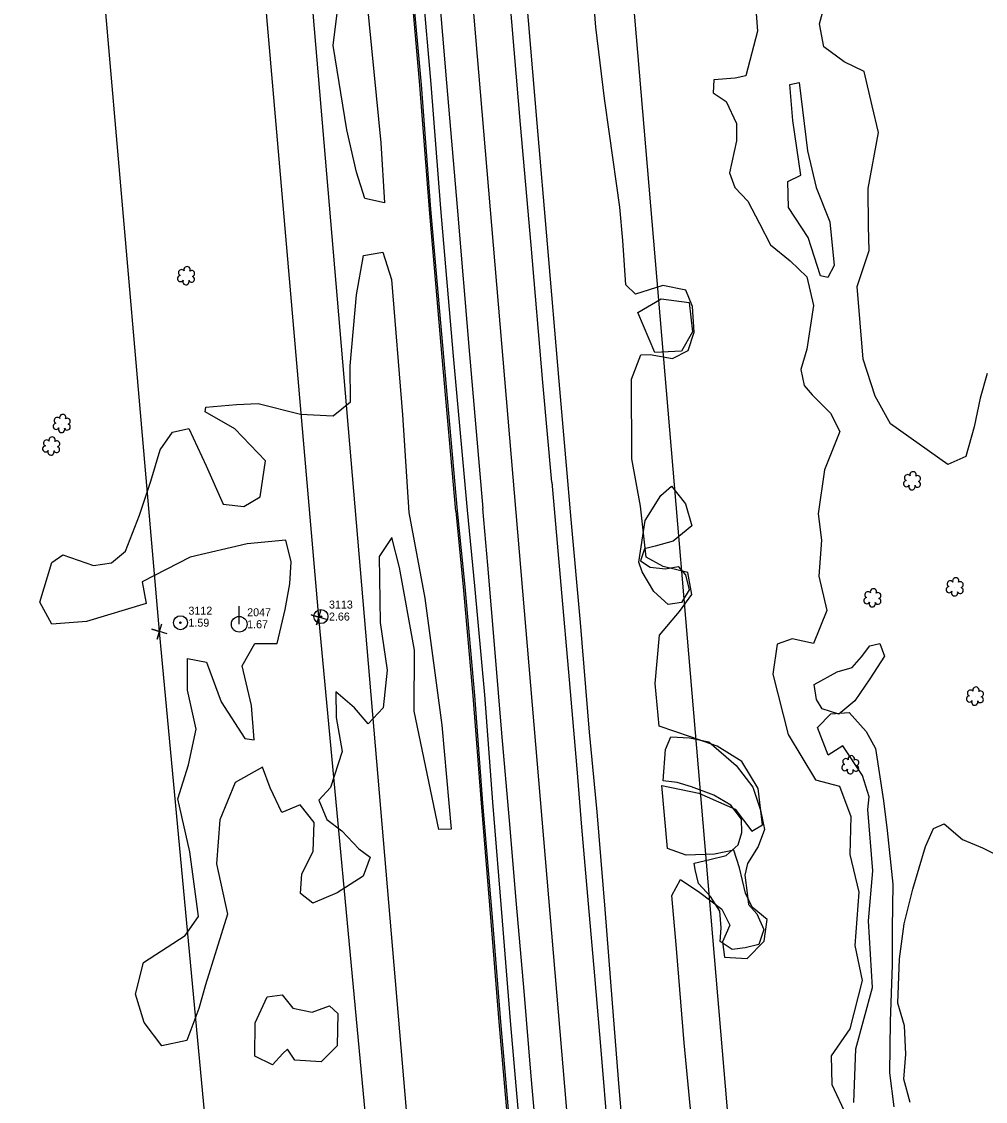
# Model space of a CAD drawing. Extents: x 3040896 to 3051146, y 687568 to 732976.
# Drawn here: x 3045514.6 to 3045815.7, y 714746.1 to 715083.3 of the extents above; entities that cross this region are included whole.
import ezdxf

# ---------------------------------------------------------------- set-up
doc = ezdxf.new("R2010")
doc.units = 0
for name, color, linetype in [('Exist Horizontal Alignment', 7, 'Continuous'), ('Exist Other Culture Anchor (Guy Wire) CELL', 7, 'Continuous'), ('Exist Other Culture Anchor (Guy Wire) Cogo Elevation', 7, 'Continuous'), ('Exist Other Culture Anchor (Guy Wire) Cogo Number', 7, 'Continuous'), ('Exist Other Culture Area Outline', 7, 'Continuous'), ('Exist Property Corner CELL', 7, 'Continuous'), ('Exist Right of Way Easement Line', 7, 'Continuous'), ('Exist Right of Way Line', 7, 'Continuous'), ('Exist Roads EOP', 7, 'Continuous'), ('Exist Roads EOT', 7, 'Continuous'), ('Exist Utilities Power Pole CELL', 7, 'Continuous'), ('Exist Utilities Power Pole Cogo Elevation', 7, 'Continuous'), ('Exist Utilities Power Pole Cogo Number', 7, 'Continuous'), ('Exist Utilities Telephone UG Cable', 7, 'Continuous'), ('Exist Utilities Telephone UG FO', 7, 'Continuous'), ('Exist Vegetation Hedge Row', 7, 'Continuous'), ('Exist Vegetation Shrub CELL', 7, 'Continuous')]:
    doc.layers.add(name, color=color, linetype=linetype)

# ---------------------------------------------------------------- blocks, each defined once
blk = doc.blocks.new('EXIST UTILITIES POWER POLE')
at = {"layer": 'Exist Utilities Power Pole CELL'}
for q in [(0, 0.1125), (0, 0)]:
    blk.add_line((0, 0), q, dxfattribs=at)
blk.add_circle((0, 0), 0.049, dxfattribs=at)
blk = doc.blocks.new('EXIST OTHER CULTURE ANCHOR (GUY WIRE)')
at = {"layer": 'Exist Other Culture Anchor (Guy Wire) CELL'}
for radius in [0.0436, 0.0048]:
    blk.add_circle((0, 0), radius, dxfattribs=at)

msp = doc.modelspace()

# ---------------------------------------------------------------- linework, layer by layer
at = {"layer": 'Exist Horizontal Alignment'}
msp.add_line((3045757.69, 713888.07), (3045519.22, 716692.74), dxfattribs=at)
at = {"layer": 'Exist Other Culture Area Outline'}
for points in [[(3045764.17, 715003.91), (3045760.28, 715015.93), (3045754.21, 715025.25), (3045753.91, 715033.44), (3045757.99, 715035.41), (3045755.51, 715052.49), (3045754.57, 715063.69), (3045757.46, 715064.38), (3045760.05, 715043.03), (3045762.78, 715031.51), (3045767.06, 715020.84), (3045768.42, 715007.22), (3045766.46, 715003.4), (3045764.17, 715003.91)], [(3045712.39, 714980.04), (3045707.04, 714992.45), (3045714.39, 714996.79), (3045723.12, 714995.65), (3045724.2, 714986.51), (3045720.76, 714980.42), (3045712.39, 714980.04)], [(3045714.28, 714935.31), (3045717.58, 714938.23), (3045721.95, 714932.71), (3045724, 714925.88), (3045718.09, 714921.05), (3045712.51, 714919.54), (3045709.17, 714918.7), (3045707.95, 714914.98), (3045710.94, 714912.99), (3045715.78, 714912.45), (3045719.68, 714913.14), (3045721.96, 714910.53), (3045723.12, 714905.88), (3045720.7, 714901.96), (3045716.57, 714901.34), (3045712.04, 714905.37), (3045708.44, 714911.49), (3045707.36, 714914.55), (3045709.43, 714927.51), (3045714.28, 714935.31)], [(3045774.61, 714745.78), (3045775.21, 714762.56), (3045780.44, 714781.71), (3045779.2, 714802.57), (3045780.53, 714818.12), (3045778.98, 714837.34), (3045779.38, 714841.28), (3045777.25, 714847.94), (3045771.17, 714857.15), (3045766.5, 714854.28), (3045763.22, 714862.87), (3045767.35, 714867.17), (3045773.09, 714867.55), (3045778.41, 714861.65), (3045781.3, 714856.29), (3045783.79, 714839.96), (3045784.98, 714830.74)], [(3045717.42, 714859.98), (3045723.24, 714859.72), (3045729.28, 714858.37), (3045737.85, 714851.05), (3045743.05, 714844.28), (3045745.45, 714837.13), (3045746.69, 714831.03), (3045744.71, 714825.77), (3045741.36, 714820.4), (3045740.51, 714816.79), (3045741.28, 714811.21), (3045741.7, 714807.6), (3045744.28, 714804.72), (3045746.48, 714799.78), (3045744.85, 714795.17), (3045740.6, 714794.1), (3045736.52, 714793.54), (3045732.76, 714796.05), (3045733.12, 714800.32), (3045732.68, 714805.57), (3045729.74, 714810.17), (3045726.03, 714814.17), (3045724.99, 714818.58), (3045724.68, 714820.51), (3045729.57, 714821.69), (3045734.64, 714822.88), (3045738.44, 714826.21), (3045739.54, 714830.08), (3045739.5, 714834.24), (3045736.17, 714838.67), (3045730.87, 714841.73), (3045723.86, 714844.34), (3045719.33, 714845.77), (3045715.02, 714846.27), (3045715.71, 714856.06), (3045717.42, 714859.98)], [(3045784.98, 714830.74), (3045786.78, 714814), (3045786.52, 714800.08), (3045786.52, 714788.82), (3045785.87, 714771.09), (3045785.76, 714755.09), (3045787.05, 714744.38)]]:
    msp.add_lwpolyline(points, dxfattribs=at)
at = {"layer": 'Exist Property Corner CELL'}
for p, q in [((3045607.45, 714897.38), (3045607.45, 714897.38)), ((3045557.65, 714892.89), (3045557.65, 714892.89))]:
    msp.add_line(p, q, dxfattribs=at)
for points in [[(3045609.84, 714896.66), (3045605.05, 714898.1), (3045607.45, 714897.38), (3045606.73, 714894.99), (3045608.17, 714899.78)], [(3045560.04, 714892.17), (3045555.26, 714893.61), (3045557.65, 714892.89), (3045556.93, 714890.5), (3045558.37, 714895.28)]]:
    msp.add_lwpolyline(points, dxfattribs=at)
at = {"layer": 'Exist Right of Way Easement Line'}
for p, q in [((3045607.45, 714897.38), (3045581.59, 715196.26)), ((3045557.65, 714892.89), (3045531.78, 715191.91)), ((3045635.41, 714599.61), (3045607.45, 714897.38)), ((3045585.62, 714595.03), (3045557.65, 714892.89))]:
    msp.add_line(p, q, dxfattribs=at)
at = {"layer": 'Exist Right of Way Line'}
for p, q in [((3045807.51, 713892.31), (3045569.04, 716696.97)), ((3045707.87, 713883.84), (3045469.4, 716688.5))]:
    msp.add_line(p, q, dxfattribs=at)
at = {"layer": 'Exist Roads EOP'}
for points in [[(3045685.18, 714939.89), (3045682.49, 714971.09), (3045678.83, 715013.99), (3045675.61, 715051.68), (3045672.28, 715091.18), (3045668.87, 715127.43), (3045665.22, 715167.36), (3045661.92, 715206.69), (3045658.88, 715238.93), (3045657.47, 715256.28), (3045654.89, 715286.96), (3045652.01, 715321.69), (3045648.3, 715363.52), (3045643.93, 715414.52), (3045641.55, 715440.64), (3045640.42, 715452.6)], [(3045609.5, 715443.47), (3045610.84, 715429.17), (3045612.5, 715410.59), (3045614.22, 715388.51), (3045616.68, 715359.77), (3045619.18, 715334.14), (3045621.14, 715307.71), (3045623.68, 715279.11), (3045626.67, 715245.56), (3045629.98, 715203.98), (3045634.42, 715153.87), (3045639.84, 715093.65), (3045642.47, 715063.82), (3045645.45, 715024.97), (3045649.44, 714978.87), (3045653.77, 714930.82)], [(3045729.09, 714422.81), (3045726.54, 714452.74), (3045723.67, 714488.59), (3045721.16, 714518.66), (3045718.2, 714549.34), (3045716.02, 714575.78), (3045714.27, 714598.92), (3045712.27, 714623.85), (3045709.76, 714650.61), (3045707.71, 714672.77), (3045705.59, 714700.21), (3045703.59, 714723.75), (3045701.25, 714750.52), (3045699.16, 714776.76), (3045696.91, 714806.21), (3045694.4, 714836.55), (3045692, 714861.45), (3045689.16, 714895.65), (3045686.27, 714927.85), (3045685.18, 714939.89)], [(3045653.77, 714930.82), (3045656.1, 714907.13), (3045659.17, 714873.09), (3045661.69, 714839.55), (3045664.75, 714802.57), (3045667.23, 714771.25), (3045669.94, 714740.22), (3045672.14, 714715), (3045674.99, 714684.23), (3045677.59, 714652.41), (3045679.67, 714625.34), (3045681.92, 714597.17), (3045684.25, 714570.82), (3045686.95, 714539.63), (3045689.45, 714509.65), (3045692.21, 714478.86), (3045694.68, 714447.69), (3045697.39, 714417.17)]]:
    msp.add_lwpolyline(points, dxfattribs=at)
at = {"layer": 'Exist Roads EOT'}
for points in [[(3045680.2, 714939.47), (3045677.37, 714970.62), (3045673.77, 715013.57), (3045670.46, 715051.26), (3045667.07, 715090.72), (3045663.67, 715126.95), (3045660.38, 715166.98), (3045656.95, 715206.29), (3045654.21, 715238.59), (3045652.61, 715255.93), (3045649.92, 715286.58), (3045646.81, 715321.25), (3045643.33, 715363.11), (3045638.73, 715414.06), (3045636.58, 715440.21), (3045635.49, 715452.17)], [(3045614.36, 715443.92), (3045615.7, 715429.62), (3045617.37, 715411), (3045619.08, 715388.91), (3045621.55, 715360.22), (3045623.63, 715334.46), (3045626.01, 715308.1), (3045628.46, 715279.49), (3045631.54, 715245.97), (3045635.16, 715204.41), (3045639.29, 715154.29), (3045644.77, 715094.1), (3045647.34, 715064.23), (3045650.61, 715025.44), (3045654.53, 714979.35), (3045658.63, 714931.25)], [(3045680.2, 714939.47), (3045683.05, 714907.3), (3045685.66, 714877.78), (3045688.06, 714849.96), (3045689.52, 714831.78), (3045691.62, 714807.79), (3045693.53, 714785.34), (3045695.5, 714762.14), (3045697.76, 714735.7), (3045699.8, 714710.21), (3045702.49, 714680.19), (3045705.11, 714648.66), (3045707.88, 714615.85), (3045710.42, 714583.7), (3045712.92, 714554.17), (3045716.24, 714514.12), (3045719.08, 714481.28), (3045721.7, 714449.7), (3045723.17, 714431.37), (3045723.97, 714420.97)], [(3045702.12, 714416.86), (3045699.82, 714446.25), (3045697.11, 714478.44), (3045694.8, 714505.37), (3045692.69, 714530.17), (3045690.46, 714556.19), (3045688.55, 714580.23), (3045686.61, 714602.28), (3045684.5, 714626.84), (3045682.64, 714650.45), (3045680.62, 714672.67), (3045678.16, 714702.63), (3045676.24, 714725.92), (3045673.8, 714753.96), (3045671.53, 714780.58), (3045669.19, 714807.72), (3045667.01, 714833.89), (3045664.65, 714861.12), (3045662.5, 714886.27), (3045660.19, 714913.55), (3045658.63, 714931.25)]]:
    msp.add_lwpolyline(points, dxfattribs=at)
at = {"layer": 'Exist Utilities Telephone UG Cable'}
for points in [[(3045650.78, 714930.55), (3045646.45, 714978.61), (3045642.46, 715024.73), (3045639.48, 715063.58), (3045636.85, 715093.38), (3045631.43, 715153.61), (3045627, 715203.72), (3045623.68, 715245.31), (3045620.69, 715278.85), (3045618.15, 715307.46), (3045616.19, 715333.89), (3045613.7, 715359.5), (3045611.23, 715388.27), (3045609.51, 715410.34), (3045607.85, 715428.9), (3045606.51, 715443.19)], [(3045671.28, 714691.81), (3045669.15, 714714.73), (3045666.95, 714739.96), (3045664.24, 714771), (3045661.76, 714802.33), (3045658.7, 714839.31), (3045656.18, 714872.84), (3045653.11, 714906.85), (3045650.78, 714930.52)]]:
    msp.add_lwpolyline(points, dxfattribs=at)
at = {"layer": 'Exist Utilities Telephone UG FO'}
for points in [[(3045650.28, 714930.5), (3045645.95, 714978.56), (3045641.96, 715024.69), (3045638.98, 715063.54), (3045636.35, 715093.34), (3045630.93, 715153.56), (3045626.5, 715203.68), (3045623.18, 715245.26), (3045620.2, 715278.8), (3045617.65, 715307.42), (3045615.69, 715333.84), (3045613.2, 715359.46), (3045610.73, 715388.23), (3045609.01, 715410.3), (3045607.35, 715428.86), (3045606.01, 715443.14)], [(3045668.01, 714691.46), (3045666.45, 714739.91), (3045663.74, 714770.96), (3045661.26, 714802.29), (3045658.2, 714839.27), (3045655.68, 714872.8), (3045652.61, 714906.8), (3045650.29, 714930.47)]]:
    msp.add_lwpolyline(points, dxfattribs=at)
at = {"layer": 'Exist Vegetation Hedge Row'}
for points in [[(3045705.17, 714946.84), (3045705.09, 714971.64), (3045707.98, 714979.26), (3045710.96, 714979.37), (3045717.92, 714978.18), (3045722.79, 714980.59), (3045724.74, 714986.34), (3045724.21, 714994.39), (3045722.05, 714999.43), (3045714.93, 715000.94), (3045706.33, 714998.19), (3045703.35, 715001.1), (3045702.36, 715014.96), (3045701.49, 715025.44), (3045698.19, 715048.35), (3045696.63, 715059.34), (3045693.96, 715081.66), (3045691.13, 715116.81)], [(3045620.95, 715104.75), (3045626.78, 715045.45), (3045627.91, 715026.71), (3045621.76, 715028.13), (3045619.23, 715036.31), (3045616.18, 715049.51), (3045611.92, 715075.87), (3045613.86, 715091.96)], [(3045781.28, 714966.42), (3045777.48, 714977.88), (3045775.59, 715000.66), (3045779.41, 715011.84), (3045779.2, 715019.42), (3045779.07, 715031.24), (3045782.31, 715048.71), (3045780.33, 715057.07), (3045777.79, 715067.75), (3045771.56, 715070.83), (3045765.19, 715075.43), (3045763.83, 715082.61), (3045765.87, 715089.93)], [(3045744.08, 715085.89), (3045744.52, 715080.31), (3045740.86, 715066.39), (3045737.5, 715065.68), (3045730.83, 715065.13), (3045730.59, 715061.11), (3045734.67, 715058.41), (3045737.95, 715051.51), (3045737.93, 715046.16), (3045735.74, 715036.17), (3045737.36, 715031.51), (3045741.43, 715027.27), (3045745.13, 715020.29), (3045748.51, 715013.64), (3045754.66, 715008.59), (3045759.85, 715003.67), (3045761.97, 714994.73), (3045759.9, 714981.08), (3045757.98, 714974.71), (3045759.09, 714969.67), (3045761.57, 714966.76), (3045767.27, 714961.02)], [(3045520.29, 714902.04), (3045524.03, 714914.42), (3045527.44, 714916.85), (3045536.99, 714913.49), (3045542.65, 714914.32), (3045547.01, 714917.99), (3045551.43, 714929.19), (3045554.92, 714939.86), (3045557.9, 714949.62), (3045561.69, 714955.09), (3045566.84, 714956.31), (3045572.22, 714944.58), (3045577.5, 714932.64), (3045584.05, 714931.87), (3045589.07, 714934.97), (3045590.8, 714946.2), (3045581.18, 714956.16), (3045571.9, 714961.49), (3045572.11, 714962.95), (3045581.7, 714963.82), (3045588.52, 714964.05), (3045601.72, 714960.77), (3045611.91, 714960.23), (3045617.28, 714964.63), (3045617.26, 714975.87), (3045619.16, 714998), (3045621.43, 715010.34), (3045627.44, 715011.36), (3045630.11, 715002.8), (3045633.58, 714960.53), (3045635.51, 714930.09)], [(3045816.27, 714973.49), (3045814.08, 714965.7), (3045812.16, 714956.77), (3045809.51, 714947.57), (3045803.91, 714945.01), (3045786.01, 714957.72), (3045781.28, 714966.42)], [(3045767.27, 714961.02), (3045770.19, 714955.38), (3045765.37, 714943.34), (3045763.42, 714929.59), (3045764.51, 714921.36), (3045763.62, 714910.21), (3045766.13, 714899.47), (3045761.95, 714889.08), (3045755.26, 714890.54), (3045750.59, 714888.92), (3045749.3, 714879.56), (3045754.02, 714860.69), (3045762.58, 714846.55), (3045770.1, 714844.61), (3045773.59, 714835.14), (3045773.34, 714823.27), (3045776.11, 714811.45), (3045774.86, 714794.78), (3045777.2, 714783.89), (3045773.37, 714768.83), (3045767.49, 714760.38), (3045767.71, 714751.38), (3045772.16, 714741.81)], [(3045716.39, 714825.12), (3045714.55, 714844.79), (3045726.16, 714842.39), (3045737.5, 714837.4), (3045742.68, 714830.5), (3045746.01, 714832.46), (3045744.73, 714843.8), (3045739.56, 714852.32), (3045731.83, 714857.03), (3045723.58, 714859.99), (3045713.8, 714863.27), (3045712.53, 714876.66), (3045713.84, 714891.72), (3045720.08, 714899.14), (3045724.01, 714904.44), (3045722.68, 714911.29), (3045715.05, 714913.15), (3045709.68, 714916.11), (3045707.97, 714931.98), (3045705.17, 714946.84)], [(3045635.51, 714930.09), (3045640.58, 714903.24), (3045645.87, 714863.62), (3045648.74, 714831.1), (3045644.96, 714831.08), (3045637.23, 714867.95), (3045637.35, 714887.04), (3045632.66, 714912.83), (3045630.19, 714922.25), (3045626.26, 714916.25), (3045626.64, 714895.68), (3045628.83, 714880.81), (3045627.57, 714869.03), (3045622.88, 714864), (3045618.62, 714869.03), (3045612.73, 714874.06), (3045612.83, 714866.03), (3045614.68, 714855.38), (3045611.08, 714844.16), (3045607.46, 714840.21), (3045609.89, 714834.21), (3045614.66, 714830.6), (3045619.88, 714824.99), (3045623.49, 714822.39), (3045621.24, 714816.48), (3045613.2, 714811.23), (3045605.54, 714808.01), (3045601.68, 714811.1), (3045602.08, 714817.21), (3045605.71, 714824.19), (3045605.98, 714833.22), (3045601.59, 714838.77), (3045595.88, 714836.38), (3045592.18, 714844.1), (3045589.81, 714850.53), (3045581.3, 714845.73), (3045576.49, 714834.03), (3045575.43, 714820.31), (3045578.92, 714804.55), (3045572.04, 714782.55), (3045569.97, 714775.14), (3045566.24, 714765.17), (3045558.38, 714763.46)], [(3045558.38, 714763.46), (3045552.85, 714770.78), (3045550.16, 714779.66), (3045552.63, 714789.51), (3045565.72, 714797.89), (3045569.86, 714803.85), (3045567.09, 714824.1), (3045563.4, 714840.6), (3045566.7, 714851.22), (3045569.08, 714862.39), (3045566.37, 714874.57), (3045566.36, 714884.47), (3045572.3, 714883.31), (3045576.94, 714870.88), (3045584.3, 714859.51), (3045587.18, 714859.03), (3045586.37, 714869.81), (3045583.48, 714882.13), (3045587.49, 714889.11), (3045594.41, 714889.09), (3045596.91, 714899.75), (3045598.36, 714907.81), (3045598.75, 714914.6), (3045597.14, 714921.36), (3045585.02, 714920.24), (3045567.26, 714916.08), (3045552.29, 714908.36), (3045553.47, 714901.59), (3045534.88, 714895.95), (3045524.01, 714895.13), (3045520.29, 714902.04)], [(3045762.19, 714876.35), (3045769.36, 714880.3), (3045774.09, 714881.67), (3045776.96, 714884.95), (3045779.52, 714888.43), (3045782.72, 714889.11), (3045784.17, 714885.13), (3045779.59, 714878.14), (3045774.9, 714871.19), (3045769.84, 714867.08), (3045764.69, 714868.71), (3045762.94, 714871.67), (3045762.19, 714876.35)], [(3045792.16, 714745.78), (3045790.21, 714753.12), (3045790.79, 714760.88), (3045790.37, 714769.73), (3045788.29, 714776.76), (3045788.79, 714790.65), (3045790.31, 714801.58), (3045793.04, 714812.39), (3045796.97, 714825.71), (3045799.41, 714831.36), (3045802.78, 714832.81), (3045808.53, 714827.97), (3045814.79, 714825.34), (3045819.76, 714822.85)], [(3045717.68, 714810.44), (3045720.39, 714815.45), (3045726.5, 714811.34), (3045733.36, 714806.2), (3045735.79, 714801.21), (3045733.5, 714795.98), (3045734.16, 714791.21), (3045741.29, 714790.71), (3045746.59, 714796.16), (3045747.47, 714802.92), (3045742.76, 714806.8), (3045740.72, 714811.21), (3045738.89, 714819.02), (3045737.09, 714824.57), (3045731.09, 714823.29), (3045722.17, 714823.01), (3045716.39, 714825.12)], [(3045743.8, 714468.57), (3045742.61, 714504.18), (3045739.97, 714528.91), (3045738.52, 714552.11), (3045734.61, 714589.51), (3045731.82, 714626.13), (3045730.56, 714653.61), (3045728.47, 714684.16), (3045725.94, 714718.83), (3045721.55, 714764.39), (3045719.13, 714793.88), (3045717.68, 714810.44)], [(3045587.39, 714760.24), (3045587.58, 714770.64), (3045591.3, 714778.74), (3045595.94, 714779.43), (3045599.31, 714775.25), (3045605.37, 714773.97), (3045610.8, 714776.01), (3045613.32, 714773.58), (3045613.15, 714763.47), (3045608.16, 714758.48), (3045599.98, 714759), (3045597.61, 714762.44), (3045596.17, 714761.07), (3045592.97, 714757.58), (3045587.39, 714760.24)]]:
    msp.add_lwpolyline(points, dxfattribs=at)
at = {"layer": 'Exist Vegetation Shrub CELL'}
for p, q in [((3045566.02, 715003.81), (3045566.02, 715003.81)), ((3045527.19, 714957.66), (3045527.19, 714957.66)), ((3045523.88, 714950.62), (3045523.88, 714950.62)), ((3045792.83, 714939.76), (3045792.83, 714939.76)), ((3045806.17, 714906.63), (3045806.17, 714906.63)), ((3045780.46, 714903.22), (3045780.46, 714903.22)), ((3045812.48, 714872.52), (3045812.48, 714872.52)), ((3045773.54, 714851.08), (3045773.54, 714851.08))]:
    msp.add_line(p, q, dxfattribs=at)
for centre, radius, start, end in [((3045566.25, 715005.85), 0.99, 334.8391, 200.4717), ((3045564.22, 715003.11), 0.955, 95.1099, 327.9534), ((3045564.54, 715004.94), 0.968, 35.8908, 245.4216), ((3045567.66, 715002.88), 0.937, 204.9913, 73.4601), ((3045567.7, 715004.68), 0.929, 284.4567, 126.0861), ((3045565.9, 715002.13), 0.984, 151.2797, 21.387), ((3045525.71, 714958.79), 0.968, 35.8908, 245.4216), ((3045527.42, 714959.7), 0.99, 334.8391, 200.4717), ((3045528.86, 714958.53), 0.929, 284.4567, 126.0861), ((3045525.39, 714956.96), 0.955, 95.1099, 327.9534), ((3045527.06, 714955.98), 0.984, 151.2797, 21.387), ((3045528.83, 714956.73), 0.937, 204.9913, 73.4601), ((3045522.4, 714951.75), 0.968, 35.8908, 245.4216), ((3045524.11, 714952.66), 0.99, 334.8391, 200.4717), ((3045522.08, 714949.92), 0.955, 95.1099, 327.9534), ((3045523.75, 714948.94), 0.984, 151.2797, 21.387), ((3045525.52, 714949.69), 0.937, 204.9913, 73.4601), ((3045525.55, 714951.49), 0.929, 284.4567, 126.0861), ((3045793.05, 714941.8), 0.99, 334.8391, 200.4717), ((3045791.03, 714939.06), 0.955, 95.1099, 327.9534), ((3045791.34, 714940.89), 0.968, 35.8908, 245.4216), ((3045794.46, 714938.83), 0.937, 204.9913, 73.4601), ((3045794.5, 714940.63), 0.929, 284.4567, 126.0861), ((3045792.7, 714938.08), 0.984, 151.2797, 21.387), ((3045806.4, 714908.67), 0.99, 334.8391, 200.4717), ((3045780.68, 714905.26), 0.99, 334.8391, 200.4717), ((3045804.37, 714905.93), 0.955, 95.1099, 327.9534), ((3045804.69, 714907.76), 0.968, 35.8908, 245.4216), ((3045806.04, 714904.95), 0.984, 151.2797, 21.387), ((3045807.81, 714905.7), 0.937, 204.9913, 73.4601), ((3045807.84, 714907.5), 0.929, 284.4567, 126.0861), ((3045778.66, 714902.51), 0.955, 95.1099, 327.9534), ((3045778.97, 714904.34), 0.968, 35.8908, 245.4216), ((3045780.33, 714901.53), 0.984, 151.2797, 21.387), ((3045782.09, 714902.29), 0.937, 204.9913, 73.4601), ((3045782.13, 714904.08), 0.929, 284.4567, 126.0861), ((3045812.71, 714874.56), 0.99, 334.8391, 200.4717), ((3045810.68, 714871.81), 0.955, 95.1099, 327.9534), ((3045811, 714873.64), 0.968, 35.8908, 245.4216), ((3045814.12, 714871.59), 0.937, 204.9913, 73.4601), ((3045814.15, 714873.38), 0.929, 284.4567, 126.0861), ((3045812.35, 714870.83), 0.984, 151.2797, 21.387), ((3045772.06, 714852.2), 0.968, 35.8908, 245.4216), ((3045773.77, 714853.12), 0.99, 334.8391, 200.4717), ((3045775.21, 714851.94), 0.929, 284.4567, 126.0861), ((3045771.74, 714850.37), 0.955, 95.1099, 327.9534), ((3045773.41, 714849.39), 0.984, 151.2797, 21.387), ((3045775.18, 714850.15), 0.937, 204.9913, 73.4601)]:
    msp.add_arc(centre, radius, start, end, dxfattribs=at)

# ---------------------------------------------------------------- block references
at = {"layer": 'Exist Other Culture Anchor (Guy Wire) CELL', "xscale": 50, "yscale": 50}
for p in [(3045608.1, 714897.54), (3045564.2, 714895.63)]:
    msp.add_blockref('EXIST OTHER CULTURE ANCHOR (GUY WIRE)', p, dxfattribs=at)
at = {"layer": 'Exist Utilities Power Pole CELL', "xscale": 50, "yscale": 50}
msp.add_blockref('EXIST UTILITIES POWER POLE', (3045582.55, 714895.14), dxfattribs=at)

# ---------------------------------------------------------------- texts
at = {"layer": 'Exist Other Culture Anchor (Guy Wire) Cogo Elevation'}
for s, p in [('2.66', (3045610.6, 714896.29)), ('1.59', (3045566.7, 714894.38))]:
    msp.add_text(s, height=2.5, dxfattribs=at).set_placement(p)
at = {"layer": 'Exist Other Culture Anchor (Guy Wire) Cogo Number'}
for s, p in [('3113', (3045610.6, 714900.04)), ('3112', (3045566.7, 714898.13))]:
    msp.add_text(s, height=2.5, dxfattribs=at).set_placement(p)
at = {"layer": 'Exist Utilities Power Pole Cogo Elevation'}
msp.add_text('1.67', height=2.5, dxfattribs=at).set_placement((3045585.05, 714893.89))
at = {"layer": 'Exist Utilities Power Pole Cogo Number'}
msp.add_text('2047', height=2.5, dxfattribs=at).set_placement((3045585.05, 714897.64))

doc.saveas('drawing.dxf')
